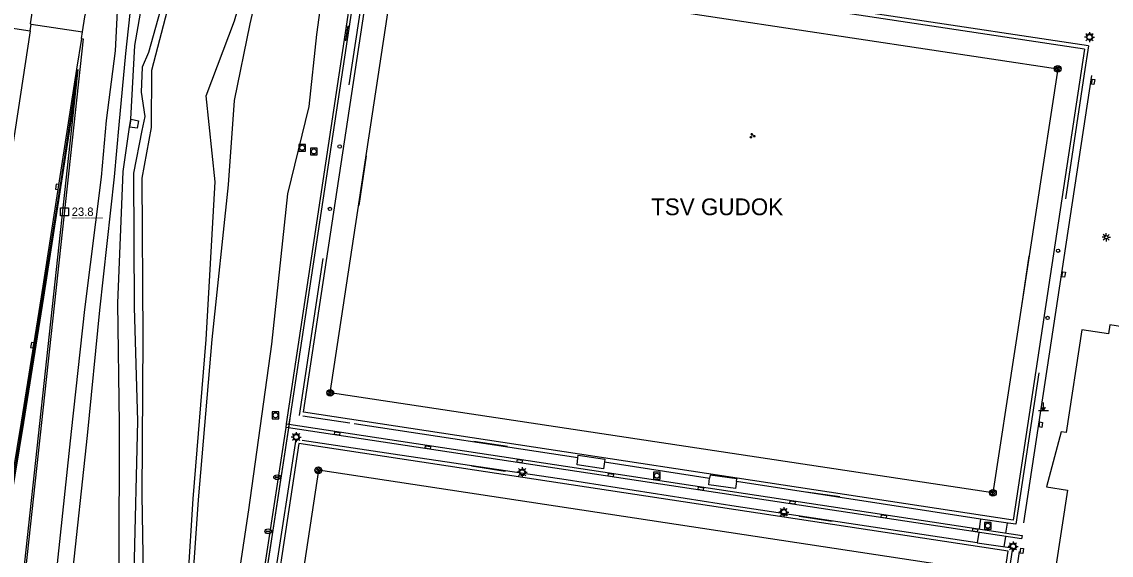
# Model space of a CAD drawing. Extents: x 125000 to 129004, y 397500 to 399008.
# Drawn here: x 126193.2 to 126355.6, y 398833.9 to 398913.4 of the extents above; entities that cross this region are included whole.
import ezdxf

# ---------------------------------------------------------------- set-up
doc = ezdxf.new("R2010")
doc.units = 0
for name, color, linetype in [('bs-afsc-ballenvanger', 7, 'Continuous'), ('bs-afsc-belijning', 7, 'Continuous'), ('bs-afsc-doel', 7, 'Continuous'), ('bs-afsc-hekwerk laag', 7, 'Continuous'), ('bs-afsc-poort', 7, 'Continuous'), ('bs-afsc-schoonlooprooster', 7, 'Continuous'), ('bs-symb-cornervlag', 7, 'Continuous'), ('bs-symb-veldverlichting', 7, 'Continuous'), ('gg-afsc-hekwerk', 7, 'Continuous'), ('gg-bbg-hoofdgebouw', 7, 'Continuous'), ('gg-bbg-overig bouwwerk', 7, 'Continuous'), ('gg-knt-BGT kruinlijn', 7, 'Continuous'), ('gg-knt-bovenkant onderkant talud', 7, 'Continuous'), ('gg-knt-verharding', 7, 'Continuous'), ('gg-kntw-bovenkant insteek waterloop', 7, 'Continuous'), ('gg-kntw-waterlijn', 7, 'Continuous'), ('gg-kwrk-kunstwerk', 7, 'Continuous'), ('gg-kwrk-uitstroombak niveau min 01', 7, 'Continuous'), ('gt-anno-nummer hm paal', 7, 'Continuous'), ('gt-anno-overige text', 7, 'Continuous'), ('gt-grn-afwateringsgoot', 7, 'Continuous'), ('gt-grn-weggrens', 7, 'Continuous'), ('gt-symb-afsluitpaal', 7, 'Continuous'), ('gt-symb-afwateringsgoot', 7, 'Continuous'), ('gt-symb-drainageput', 7, 'Continuous'), ('gt-symb-groenvak', 7, 'Continuous'), ('gt-symb-hm paal', 7, 'Continuous'), ('gt-symb-kolk', 7, 'Continuous'), ('gt-symb-kolk center center', 7, 'Continuous'), ('gt-symb-lichtmast', 7, 'Continuous'), ('gt-symb-markant object', 7, 'Continuous'), ('gt-symb-rioolschacht', 7, 'Continuous'), ('gt-symb-tegel verharding', 7, 'Continuous')]:
    doc.layers.add(name, color=color, linetype=linetype)

# ---------------------------------------------------------------- blocks, each defined once
blk = doc.blocks.new('gt0-GRVAK')
at = {"layer": 'gt-symb-groenvak'}
for p, q in [((-0.11, 0.19), (-0.23, 0.24)), ((-0.18, 0.15), (0.09, 0.15)), ((-0.09, 0.21), (-0.16, 0.32)), ((-0.05, 0.21), (-0.05, 0.39)), ((0, 0.21), (0.06, 0.32)), ((0.01, 0.19), (0.13, 0.24)), ((0.26, -0.05), (0.2, 0.06)), ((0.3, -0.05), (0.3, 0.13)), ((0.35, -0.05), (0.41, 0.06)), ((-0.24, -0.23), (-0.36, -0.18)), ((-0.32, -0.26), (-0.05, -0.26)), ((-0.23, -0.21), (-0.29, -0.09)), ((-0.18, -0.2), (-0.18, -0.02)), ((-0.14, -0.21), (-0.07, -0.09)), ((-0.12, -0.23), (0, -0.18)), ((0.24, -0.07), (0.12, -0.02)), ((0.17, -0.11), (0.44, -0.11)), ((0.37, -0.07), (0.49, -0.02))]:
    blk.add_line(p, q, dxfattribs=at)
blk = doc.blocks.new('bs0-CORNVLG')
at = {"layer": 'bs-symb-cornervlag'}
for p, q in [((-0.34, 0.2), (0.2, -0.34)), ((-0.21, 0.35), (0.34, -0.2)), ((0.03, 0.4), (0.4, 0.03)), ((-0.4, -0.03), (-0.03, -0.4))]:
    blk.add_line(p, q, dxfattribs=at)
blk.add_circle((0, 0), 0.5, dxfattribs=at)
blk = doc.blocks.new('bs0-VELDV')
at = {"layer": 'bs-symb-veldverlichting'}
for p, q in [((-0.38, 0), (-0.75, 0)), ((-0.53, 0.53), (-0.27, 0.27)), ((-0.35, 0.14), (-0.52, 0.22)), ((-0.22, 0.52), (-0.14, 0.35)), ((0, 0.75), (0, 0.38)), ((0.22, 0.52), (0.14, 0.35)), ((0.27, 0.27), (0.53, 0.53)), ((0.35, 0.14), (0.52, 0.22)), ((0.38, 0), (0.75, 0)), ((-0.27, -0.27), (-0.53, -0.53)), ((-0.35, -0.14), (-0.52, -0.22)), ((-0.14, -0.35), (-0.22, -0.52)), ((0, -0.38), (0, -0.75)), ((0.14, -0.35), (0.22, -0.52)), ((0.27, -0.27), (0.53, -0.53)), ((0.35, -0.14), (0.52, -0.22))]:
    blk.add_line(p, q, dxfattribs=at)
blk.add_circle((0, 0), 0.375, dxfattribs=at)
blk = doc.blocks.new('gt0-KOLKCC')
at = {"layer": 'gt-symb-kolk center center'}
blk.add_lwpolyline([(-0.38, 0.2), (0.37, 0.2), (0.37, -0.2), (-0.38, -0.2)], close=True, dxfattribs=at)
blk = doc.blocks.new('gt0-MARKOB')
at = {"layer": 'gt-symb-markant object'}
for p, q in [((-0.75, 0), (0.75, 0)), ((0, 0), (-0.3, 0.52)), ((0, 0), (0, 1.2)), ((0, 0), (0.3, 0.52))]:
    blk.add_line(p, q, dxfattribs=at)
blk = doc.blocks.new('gt0-APAAL')
at = {"layer": 'gt-symb-afsluitpaal'}
blk.add_circle((0, 0), 0.25, dxfattribs=at)
blk = doc.blocks.new('gt0-LMAST')
at = {"layer": 'gt-symb-lichtmast'}
for p, q in [((-0.18, 0.17), (-0.45, 0.44)), ((-0.01, 0.25), (-0.01, 0.62)), ((0.17, 0.17), (0.44, 0.44)), ((-0.26, 0), (-0.63, 0)), ((-0.18, -0.18), (-0.45, -0.45)), ((-0.01, -0.25), (-0.01, -0.63)), ((0.44, -0.45), (0.17, -0.18)), ((0.24, 0), (0.62, 0))]:
    blk.add_line(p, q, dxfattribs=at)
blk.add_circle((-0.01, 0), 0.25, dxfattribs=at)
blk = doc.blocks.new('gt0-RS')
at = {"layer": 'gt-symb-rioolschacht'}
blk.add_lwpolyline([(-0.5, -0.5), (0.5, -0.5), (0.5, 0.5), (-0.5, 0.5)], close=True, dxfattribs=at)
blk.add_circle((0, 0), 0.375, dxfattribs=at)
blk = doc.blocks.new('gt0-DPUT')
at = {"layer": 'gt-symb-drainageput'}
for p, q in [((-0.25, 0.05), (0.25, 0.05)), ((0.24, -0.05), (-0.25, -0.05))]:
    blk.add_line(p, q, dxfattribs=at)
for centre, radius, start, end in [((-0.25, 0), 0.0542, 85.4775, 270), ((0.24, 0), 0.0543, 269.9965, 85.474)]:
    blk.add_arc(centre, radius, start, end, dxfattribs=at)
blk.add_ellipse((0, 0), major_axis=(0.502, 0), ratio=0.705307, dxfattribs=at)
blk = doc.blocks.new('gt0-KOLK')
at = {"layer": 'gt-symb-kolk'}
blk.add_lwpolyline([(0, 0), (0.37, 0), (0.37, 0.4), (-0.38, 0.4), (-0.38, 0), (0, 0)], dxfattribs=at)
blk = doc.blocks.new('gt0-AFWGT_1')
at = {"layer": 'gt-symb-afwateringsgoot'}
for p, q in [((-1.08, 0), (-0.73, 0)), ((-0.23, 0), (0.22, 0)), ((0.72, 0), (1.07, 0))]:
    blk.add_line(p, q, dxfattribs=at)
for points in [[(-0.73, 0.08), (-0.23, 0.08), (-0.23, -0.08), (-0.73, -0.08)], [(0.22, 0.08), (0.72, 0.08), (0.72, -0.08), (0.22, -0.08)]]:
    blk.add_lwpolyline(points, close=True, dxfattribs=at)
blk = doc.blocks.new('gt0-HMpaal')
at = {"layer": 'gt-symb-hm paal'}
blk.add_lwpolyline([(-0.6, 0.6), (0.6, 0.6), (0.6, -0.6), (-0.6, -0.6)], close=True, dxfattribs=at)
blk = doc.blocks.new('gt0-TEG1')
at = {"layer": 'gt-symb-tegel verharding'}
for p, q in [((-1.12, 0), (1.12, 0)), ((-0.9, -0.25), (-0.9, 0.25)), ((-0.45, -0.25), (-0.45, 0.25)), ((0, -0.25), (0, 0.25)), ((0.45, -0.25), (0.45, 0.25)), ((0.9, -0.25), (0.9, 0.25))]:
    blk.add_line(p, q, dxfattribs=at)

msp = doc.modelspace()

# ---------------------------------------------------------------- linework, layer by layer
at = {"layer": 'bs-afsc-ballenvanger'}
for p, q in [((126352.67, 398905.44), (126342.57, 398838.75)), ((126274.36, 398845.14), (126248.59, 398848.97)), ((126325.42, 398837.29), (126299.73, 398841.18)), ((126341.93, 398834.46), (126334.44, 398785.6))]:
    msp.add_line(p, q, dxfattribs=at)
for points in [[(126244.69, 398933.21), (126244.52, 398932.68), (126244.45, 398931.77), (126244.42, 398931.27), (126244.56, 398930.69), (126244.22, 398927.26), (126233.22, 398854.66)], [(126233, 398853.21), (126221.64, 398778.96), (126275.77, 398770.77)]]:
    msp.add_lwpolyline(points, dxfattribs=at)
at = {"layer": 'bs-afsc-belijning'}
for points in [[(126248.79, 398921.38), (126347.65, 398906.42), (126338, 398843.2), (126239.2, 398858.12), (126248.79, 398921.38)], [(126237.42, 398846.56), (126227.83, 398783.32), (126326.65, 398768.33), (126336.23, 398831.55), (126237.42, 398846.56)]]:
    msp.add_lwpolyline(points, dxfattribs=at)
at = {"layer": 'bs-afsc-doel'}
for p, q in [((126244.56, 398893.44), (126243.44, 398886.05)), ((126343.35, 398878.49), (126342.23, 398871.07)), ((126265.63, 398850.11), (126260.62, 398850.87)), ((126265.25, 398846.39), (126260.23, 398847.16)), ((126315.18, 398842.59), (126310.16, 398843.32)), ((126314.04, 398838.91), (126309.09, 398839.66))]:
    msp.add_line(p, q, dxfattribs=at)
at = {"layer": 'bs-afsc-hekwerk laag'}
for p, q in [((126242, 398904.04), (126245.34, 398926.03)), ((126351.59, 398905.67), (126348.81, 398887.03)), ((126238.09, 398878.12), (126234.58, 398854.74)), ((126242.12, 398853.58), (126235.09, 398854.65)), ((126276.13, 398848.41), (126242.74, 398853.49)), ((126234.04, 398851.18), (126230.58, 398828.74)), ((126248.59, 398848.97), (126235.01, 398851.01)), ((126280.07, 398847.82), (126295.76, 398845.39)), ((126299.73, 398841.18), (126274.36, 398845.14)), ((126336.15, 398839.29), (126299.75, 398844.88)), ((126335.64, 398835.74), (126325.42, 398837.29))]:
    msp.add_line(p, q, dxfattribs=at)
for points in [[(126352.26, 398909.83), (126266.82, 398922.73), (126267.52, 398927.71), (126249.56, 398930.47), (126248.74, 398925.52), (126245.32, 398926.01)], [(126344.85, 398861.07), (126341.41, 398838.55), (126340.29, 398838.68)], [(126339.8, 398835.13), (126340.89, 398835), (126337.51, 398812.44)]]:
    msp.add_lwpolyline(points, dxfattribs=at)
at = {"layer": 'bs-afsc-poort'}
for p, q in [((126352.26, 398909.83), (126351.59, 398905.67)), ((126233.22, 398854.66), (126233, 398853.21)), ((126340.29, 398838.68), (126336.15, 398839.29)), ((126335.64, 398835.74), (126339.8, 398835.13))]:
    msp.add_line(p, q, dxfattribs=at)
at = {"layer": 'bs-afsc-schoonlooprooster'}
for p, q in [((126335.98, 398837.81), (126336.19, 398839.28)), ((126339.93, 398837.21), (126340.17, 398838.7)), ((126335.71, 398835.73), (126335.94, 398837.28)), ((126339.67, 398835.15), (126339.9, 398836.68))]:
    msp.add_line(p, q, dxfattribs=at)
at = {"layer": 'gg-afsc-hekwerk'}
for p, q in [((126233.22, 398854.66), (126233.04, 398853.46)), ((126233.04, 398853.46), (126232.95, 398852.87))]:
    msp.add_line(p, q, dxfattribs=at)
for points in [[(126244.56, 398930.69), (126244.22, 398927.26), (126233.22, 398854.66)], [(126232.95, 398852.87), (126221.64, 398778.96), (126275.77, 398770.77)]]:
    msp.add_lwpolyline(points, dxfattribs=at)
at = {"layer": 'gg-bbg-hoofdgebouw'}
msp.add_lwpolyline([(126366.2, 398867.67), (126366, 398867.7), (126365.63, 398865.31), (126361.17, 398865.99), (126361.37, 398867.32), (126355.4, 398868.23), (126355.2, 398866.91), (126351.26, 398867.51), (126348.9, 398852.2), (126348.18, 398852.32), (126345.96, 398844.08), (126349.09, 398843.61), (126340.73, 398788.77)], dxfattribs=at)
at = {"layer": 'gg-bbg-overig bouwwerk'}
for points in [[(126280.07, 398847.82), (126279.93, 398846.78), (126275.99, 398847.37), (126276.13, 398848.41)], [(126276.13, 398848.41), (126276.18, 398848.81), (126280.12, 398848.22), (126280.07, 398847.82)], [(126299.75, 398844.88), (126299.62, 398843.83), (126295.64, 398844.4), (126295.76, 398845.39)], [(126299.75, 398844.88), (126299.81, 398845.29), (126295.82, 398845.86), (126295.76, 398845.39)]]:
    msp.add_lwpolyline(points, dxfattribs=at)
at = {"layer": 'gg-knt-BGT kruinlijn'}
for points in [[(126211.12, 398796.76), (126213.8, 398804.98), (126217.29, 398818.65), (126218.75, 398842.29), (126220.71, 398866.08), (126222.04, 398889.56), (126220.71, 398902.4), (126224.92, 398913.56), (126230.87, 398934.16), (126235.52, 398952.3), (126240.11, 398970.7), (126244.21, 398993.87), (126245.36, 399000)], [(126212.79, 398796.85), (126214.45, 398804.72), (126217.92, 398818.54), (126219.55, 398842.15), (126221.57, 398866.06), (126224.03, 398889.12), (126224.94, 398901.72), (126227.27, 398913.12), (126232.02, 398933.76), (126236.66, 398952.06), (126241, 398970.48), (126244.91, 398993.71), (126246.02, 399000)]]:
    msp.add_lwpolyline(points, dxfattribs=at)
at = {"layer": 'gg-knt-bovenkant onderkant talud'}
for points in [[(126204.12, 398801.18), (126207.27, 398807.9), (126210.77, 398815.47), (126211.54, 398819.18), (126211.15, 398842.84), (126211.31, 398866.36), (126211.15, 398890.1), (126212.52, 398897.68), (126212.58, 398906.21), (126215.25, 398916.33), (126222.46, 398935.51), (126224.93, 398943.33), (126228.92, 398954.45), (126234.85, 398971.83), (126239.51, 398995.23), (126240.48, 399000)], [(126220.17, 398796.67), (126221.21, 398803.52), (126223.59, 398817.57), (126227.06, 398840.65), (126230.5, 398865.35), (126232.89, 398887.78), (126236.04, 398900.78), (126237.19, 398911.52), (126240.04, 398932.3), (126243.4, 398950.47), (126246, 398969.2), (126249.56, 398992.89), (126250.56, 399000)]]:
    msp.add_lwpolyline(points, dxfattribs=at)
at = {"layer": 'gg-knt-verharding'}
for p, q in [((126232.65, 398853.51), (126244.42, 398931.27)), ((126189.02, 398912.9), (126194.46, 398912.1)), ((126194.46, 398912.1), (126194.6, 398913.09)), ((126202.09, 398910.96), (126202.26, 398911.93)), ((126222.75, 398788.53), (126232.6, 398852.93)), ((126232.6, 398852.93), (126232.65, 398853.51)), ((126232.95, 398852.87), (126232.6, 398852.93)), ((126232.65, 398853.51), (126233.04, 398853.46)), ((126342.25, 398836.33), (126232.95, 398852.87)), ((126233.04, 398853.46), (126342.33, 398836.85)), ((126342.33, 398836.85), (126342.25, 398836.33))]:
    msp.add_line(p, q, dxfattribs=at)
for points in [[(126194.6, 398913.09), (126194.48, 398913.11), (126207.72, 399000)], [(126202.26, 398911.93), (126202.63, 398914.18), (126204.12, 398920.45), (126207.99, 398937.14), (126209.4, 398943.06), (126210.24, 398946.92), (126211.46, 398953.61), (126214.44, 398972.78), (126217.78, 398995.05), (126218.54, 399000)], [(126351.64, 398909.37), (126266.2, 398922.29), (126266.9, 398927.24), (126250, 398929.81), (126249.17, 398924.89), (126245.83, 398925.4)], [(126351.64, 398909.37), (126340.99, 398839.15), (126235.21, 398855.23), (126245.83, 398925.4)], [(126194.46, 398912.1), (126189.26, 398878.13), (126186.33, 398859.92), (126177.31, 398805.23), (126174.3, 398786.62), (126171.94, 398771.53)], [(126288.55, 398770.56), (126329.61, 398764.32), (126340.28, 398834.5), (126234.52, 398850.57), (126223.87, 398780.39), (126264.86, 398774.16)]]:
    msp.add_lwpolyline(points, dxfattribs=at)
at = {"layer": 'gg-kntw-bovenkant insteek waterloop'}
for points in [[(126194.82, 398801.92), (126195.6, 398809.24), (126198.28, 398830.35), (126200.6, 398852.35), (126202.6, 398870.53), (126205.11, 398890.25), (126205.86, 398898.74), (126207.18, 398909.1), (126207.54, 398916.03), (126209.09, 398923.11), (126212.27, 398936.35), (126215.29, 398950.37), (126218.62, 398972.72), (126222.13, 398994.95), (126222.9, 399000)], [(126220.43, 398934.4), (126219.54, 398931.42), (126216.45, 398922.19), (126214.2, 398916.33), (126212.1, 398908.85), (126211.16, 398906.68), (126211, 398902.92), (126211.53, 398899.33), (126211.08, 398897.23), (126209.87, 398890.85), (126209.95, 398870.87), (126210.44, 398853.87), (126209.89, 398831.34), (126210.31, 398819.41), (126209.59, 398816.36), (126207.78, 398812.31), (126204.23, 398806.02)]]:
    msp.add_lwpolyline(points, dxfattribs=at)
at = {"layer": 'gg-kntw-waterlijn'}
for points in [[(126196.93, 398798.36), (126198, 398808.89), (126200.69, 398830.06), (126202.99, 398851.76), (126204.83, 398870.42), (126207.04, 398890.34), (126207.7, 398898.07), (126208.71, 398908.69), (126209.56, 398916.5), (126211, 398922.5), (126214.32, 398935.67), (126217.53, 398950.17), (126221, 398972.49), (126224.24, 398994.42), (126225.1, 399000)], [(126207.72, 398831.87), (126207.75, 398853.51), (126207.53, 398871.49), (126208.31, 398891.11), (126209.28, 398897.74), (126209.44, 398898.91), (126210.05, 398909.92), (126211.26, 398916.74), (126212.57, 398922.85), (126215.41, 398933.41), (126215.77, 398934.32), (126216.91, 398935.43), (126219.29, 398935.01), (126219.35, 398935.4), (126217.16, 398935.99), (126216.59, 398937.48), (126216.86, 398940.68), (126219.45, 398953.86), (126225.75, 398995.42), (126226.46, 399000)]]:
    msp.add_lwpolyline(points, dxfattribs=at)
at = {"layer": 'gg-kwrk-kunstwerk'}
for p, q in [((126202.09, 398910.96), (126202.09, 398910.94)), ((126201.08, 398903.18), (126201.22, 398903.16))]:
    msp.add_line(p, q, dxfattribs=at)
for points in [[(126202.09, 398910.94), (126201.34, 398906.36), (126196.1, 398872.43), (126193.1, 398853.74), (126183.92, 398798.16), (126179.43, 398769.69)], [(126202.09, 398910.96), (126202.38, 398910.9), (126188.46, 398783.21), (126186.17, 398778.21), (126184.26, 398773.61), (126182.75, 398769.58), (126183.47, 398769.38), (126183.39, 398769.11)], [(126201.08, 398903.18), (126201.56, 398906.33), (126201.22, 398903.16)], [(126201.22, 398903.16), (126196.46, 398872.38), (126193.45, 398853.68), (126184.28, 398798.1), (126179.78, 398769.6)], [(126201.22, 398903.16), (126188.17, 398783.25), (126186.61, 398779.94), (126184.59, 398775.28), (126182.65, 398770.25), (126182.35, 398769.37)]]:
    msp.add_lwpolyline(points, dxfattribs=at)
at = {"layer": 'gg-kwrk-uitstroombak niveau min 01'}
msp.add_lwpolyline([(126210.63, 398898.68), (126210.42, 398897.55), (126209.32, 398897.73), (126209.51, 398898.9), (126210.63, 398898.68)], dxfattribs=at)
at = {"layer": 'gt-grn-afwateringsgoot'}
msp.add_lwpolyline([(126201.08, 398903.18), (126199.06, 398890), (126193.32, 398853.73), (126184.16, 398798.18), (126179.37, 398767.85)], dxfattribs=at)
at = {"layer": 'gt-grn-weggrens'}
msp.add_line((126194.6, 398913.09), (126202.26, 398911.93), dxfattribs=at)

# ---------------------------------------------------------------- block references
at = {"layer": 'bs-symb-cornervlag'}
for p in [(126347.65, 398906.42), (126239.2, 398858.12), (126237.42, 398846.56), (126338, 398843.2)]:
    msp.add_blockref('bs0-CORNVLG', p, dxfattribs=at)
at = {"layer": 'bs-symb-veldverlichting'}
for p in [(126352.39, 398911.15), (126234.12, 398851.51), (126267.81, 398846.28), (126306.81, 398840.32), (126341, 398835.21)]:
    msp.add_blockref('bs0-VELDV', p, dxfattribs=at)
at = {"layer": 'gt-symb-afsluitpaal'}
for p in [(126240.6, 398894.84), (126239.15, 398885.54), (126347.7, 398879.29), (126346.15, 398869.29)]:
    msp.add_blockref('gt0-APAAL', p, dxfattribs=at)
at = {"layer": 'gt-symb-afwateringsgoot', "xscale": 1.0000031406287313, "yscale": 1.0000031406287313, "rotation": 79.6957941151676}
msp.add_blockref('gt0-AFWGT_1', (126197.02, 398876.87), dxfattribs=at)
at = {"layer": 'gt-symb-drainageput'}
for p in [(126231.27, 398845.52), (126229.95, 398837.46)]:
    msp.add_blockref('gt0-DPUT', p, dxfattribs=at)
at = {"layer": 'gt-symb-groenvak'}
msp.add_blockref('gt0-GRVAK', (126302.12, 398896.42), dxfattribs=at)
at = {"layer": 'gt-symb-hm paal'}
msp.add_blockref('gt0-HMpaal', (126199.57, 398885.09), dxfattribs=at)
at = {"layer": 'gt-symb-kolk'}
for p, rotation in [((126198.67, 398888.79), 81.19719554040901), ((126194.97, 398865.2), 80.622420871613)]:
    msp.add_blockref('gt0-KOLK', p, dxfattribs=dict(at, rotation=rotation))
at = {"layer": 'gt-symb-kolk center center'}
for p, rotation in [((126352.94, 398904.49), 78.63386214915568), ((126348.55, 398875.76), 79.04956573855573), ((126345.14, 398853.36), -98.56758990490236), ((126240.24, 398852.03), -8.08102528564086), ((126253.76, 398849.98), -8.317275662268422), ((126267.44, 398847.92), -8.309290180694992), ((126281.04, 398845.83), -8.07989096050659), ((126294.46, 398843.82), -8.398290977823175), ((126308.1, 398841.75), -7.982877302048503), ((126321.74, 398839.69), -8.447369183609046), ((126335.33, 398837.62), -8.569469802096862), ((126342.31, 398834.55), 81.43241009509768)]:
    msp.add_blockref('gt0-KOLKCC', p, dxfattribs=dict(at, rotation=rotation))
at = {"layer": 'gt-symb-lichtmast'}
msp.add_blockref('gt0-LMAST', (126354.9, 398881.3), dxfattribs=at)
at = {"layer": 'gt-symb-markant object'}
msp.add_blockref('gt0-MARKOB', (126345.53, 398855.46), dxfattribs=at)
at = {"layer": 'gt-symb-rioolschacht'}
for p in [(126235.01, 398894.65), (126236.75, 398894.1), (126231.04, 398854.76), (126287.89, 398845.76), (126337.24, 398838.29)]:
    msp.add_blockref('gt0-RS', p, dxfattribs=at)
at = {"layer": 'gt-symb-tegel verharding', "rotation": 81.60242742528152}
msp.add_blockref('gt0-TEG1', (126241.69, 398911.7), dxfattribs=at)

# ---------------------------------------------------------------- texts
at = {"layer": 'gt-anno-nummer hm paal'}
msp.add_text('23.8', height=1.25, dxfattribs=at).set_placement((126200.65, 398884.49))
at = {"layer": 'gt-anno-overige text'}
msp.add_text('TSV GUDOK', height=2.5, dxfattribs=at).set_placement((126287.03, 398884.6))
at = {"layer": 'gt-symb-hm paal'}
msp.add_text('_____', height=1.25, dxfattribs=at).set_placement((126200.65, 398884.49))

doc.saveas('drawing.dxf')
